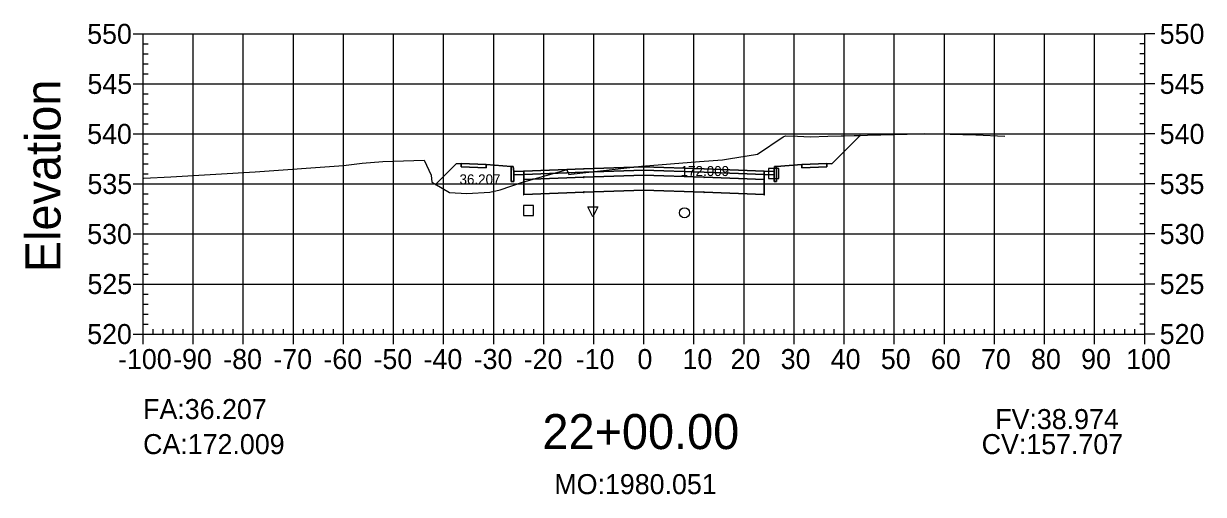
# Model space of a CAD drawing. Extents: x 704834 to 709892, y 372981 to 377533.
# Drawn here: x 705463 to 705698.6, y 374020.8 to 374114.9 of the extents above; entities that cross this region are included whole.
import ezdxf

# ---------------------------------------------------------------- set-up
doc = ezdxf.new("R2010")
doc.units = 0
for name, color, linetype in [('1', 7, 'Continuous'), ('10', 7, 'Continuous'), ('13', 7, 'Continuous'), ('14', 7, 'Continuous'), ('4', 7, 'Continuous'), ('57', 7, 'Continuous'), ('59', 7, 'Continuous'), ('60', 7, 'Continuous'), ('Default_Xsect', 7, 'Continuous'), ('Existing', 7, 'Continuous')]:
    doc.layers.add(name, color=color, linetype=linetype)

msp = doc.modelspace()

# ---------------------------------------------------------------- linework, layer by layer
for points in [[(705624.37, 374086.85), (705630.05, 374092.53)], [(705549.37, 374086.85), (705545.26, 374082.73)], [(705550.37, 374086.89), (705549.37, 374086.85)], [(705560.37, 374086.29), (705555.37, 374086.69)], [(705613.37, 374086.29), (705618.37, 374086.69)], [(705623.37, 374086.89), (705624.37, 374086.85)]]:
    msp.add_lwpolyline(points)
for points in [[(705555.37, 374086.69), (705550.37, 374086.89), (705550.37, 374086.23), (705555.37, 374086.03)], [(705560.87, 374085.29), (705560.79, 374086.29), (705560.37, 374086.29), (705560.37, 374083.29), (705560.87, 374083.29)], [(705586.87, 374085.55), (705598.87, 374085.19), (705610.87, 374084.71), (705610.87, 374085.37), (705598.87, 374085.85), (705586.87, 374086.21), (705574.87, 374085.85), (705562.87, 374085.37), (705562.87, 374084.71), (705574.87, 374085.19)], [(705612.87, 374083.29), (705613.37, 374083.29), (705613.37, 374086.29), (705612.96, 374086.29), (705612.87, 374085.29)], [(705618.37, 374086.03), (705623.37, 374086.23), (705623.37, 374086.89), (705618.37, 374086.69)], [(705562.87, 374085.37), (705560.87, 374085.29), (705560.87, 374084.63), (705562.87, 374084.71)], [(705562.82, 374083.66), (705562.92, 374083.66), (705562.92, 374083.76), (705562.82, 374083.76)], [(705586.87, 374084.55), (705598.87, 374084.19), (705610.87, 374083.71), (705610.87, 374084.71), (705598.87, 374085.19), (705586.87, 374085.55), (705574.87, 374085.19), (705562.87, 374084.71), (705562.87, 374083.71), (705574.87, 374084.19)], [(705586.87, 374081.55), (705598.87, 374081.19), (705610.87, 374080.71), (705610.87, 374083.71), (705598.87, 374084.19), (705586.87, 374084.55), (705574.87, 374084.19), (705562.87, 374083.71), (705562.87, 374080.71), (705574.87, 374081.19)], [(705574.82, 374084.14), (705574.92, 374084.14), (705574.92, 374084.24), (705574.82, 374084.24)], [(705586.82, 374085.5), (705586.92, 374085.5), (705586.92, 374085.6), (705586.82, 374085.6)], [(705586.82, 374084.5), (705586.92, 374084.5), (705586.92, 374084.6), (705586.82, 374084.6)], [(705598.82, 374084.14), (705598.92, 374084.14), (705598.92, 374084.24), (705598.82, 374084.24)], [(705610.82, 374083.66), (705610.92, 374083.66), (705610.92, 374083.76), (705610.82, 374083.76)], [(705610.87, 374084.71), (705612.87, 374084.63), (705612.87, 374085.29), (705610.87, 374085.37)], [(705574.82, 374081.14), (705574.92, 374081.14), (705574.92, 374081.24), (705574.82, 374081.24)], [(705586.82, 374081.5), (705586.92, 374081.5), (705586.92, 374081.6), (705586.82, 374081.6)], [(705598.82, 374081.14), (705598.92, 374081.14), (705598.92, 374081.24), (705598.82, 374081.24)], [(705562.82, 374080.66), (705562.92, 374080.66), (705562.92, 374080.76), (705562.82, 374080.76)], [(705610.82, 374080.66), (705610.92, 374080.66), (705610.92, 374080.76), (705610.82, 374080.76)]]:
    msp.add_lwpolyline(points, close=True)
at = {"layer": '1'}
for points in [[(705562.87, 374083.27), (705571.37, 374085.62), (705571.52, 374085.65), (705571.57, 374085.52), (705571.89, 374084.72), (705572.34, 374084.77), (705586.37, 374086.35), (705597.98, 374087.31), (705602.53, 374087.62), (705603.79, 374087.85), (705609.57, 374088.75), (705614.7, 374092.22), (705615.11, 374092.43), (705617.53, 374092.36), (705620.09, 374092.24), (705623.57, 374092.36), (705630.05, 374092.53), (705624.37, 374086.85), (705623.37, 374086.89), (705623.37, 374086.23), (705618.37, 374086.03), (705618.37, 374086.69), (705613.37, 374086.29), (705613.37, 374083.29), (705612.87, 374083.29), (705612.87, 374084.63), (705610.87, 374084.71), (705610.87, 374083.71), (705610.87, 374080.71), (705598.87, 374081.19), (705586.87, 374081.55), (705574.87, 374081.19), (705562.87, 374080.71)], [(705545.26, 374082.73), (705548.02, 374081.13), (705551.52, 374080.92), (705556.08, 374081.18), (705558.16, 374081.64), (705562.61, 374083.2), (705562.87, 374083.27), (705562.87, 374083.71), (705562.87, 374084.71), (705560.87, 374084.63), (705560.87, 374083.29), (705560.37, 374083.29), (705560.37, 374086.29), (705555.37, 374086.69), (705555.37, 374086.03), (705550.37, 374086.23), (705550.37, 374086.89), (705549.37, 374086.85)], [(705576.66, 374076.25), (705575.66, 374078.25), (705577.66, 374078.25)]]:
    msp.add_lwpolyline(points, close=True, dxfattribs=at)
at = {"layer": '10'}
msp.add_lwpolyline([(705562.81, 374076.53), (705564.81, 374076.53), (705564.81, 374078.53), (705562.81, 374078.53)], close=True, dxfattribs=at)
at = {"layer": '13'}
msp.add_circle((705594.97, 374077.06), 1, dxfattribs=at)
at = {"layer": '14'}
for points in [[(705630.05, 374092.53), (705630.05, 374092.58), (705630.05, 374092.53), (705630, 374092.53), (705630.05, 374092.53), (705630.05, 374092.48), (705630.05, 374092.53), (705630.1, 374092.53)], [(705574.87, 374085.85), (705574.87, 374085.9), (705574.87, 374085.85), (705574.82, 374085.85), (705574.87, 374085.85), (705574.87, 374085.8), (705574.87, 374085.85), (705574.92, 374085.85)], [(705586.87, 374086.21), (705586.87, 374086.26), (705586.87, 374086.21), (705586.82, 374086.21), (705586.87, 374086.21), (705586.87, 374086.16), (705586.87, 374086.21), (705586.92, 374086.21)], [(705598.87, 374085.85), (705598.87, 374085.9), (705598.87, 374085.85), (705598.82, 374085.85), (705598.87, 374085.85), (705598.87, 374085.8), (705598.87, 374085.85), (705598.92, 374085.85)], [(705562.87, 374085.37), (705562.87, 374085.42), (705562.87, 374085.37), (705562.82, 374085.37), (705562.87, 374085.37), (705562.87, 374085.32), (705562.87, 374085.37), (705562.92, 374085.37)], [(705610.87, 374085.37), (705610.87, 374085.42), (705610.87, 374085.37), (705610.82, 374085.37), (705610.87, 374085.37), (705610.87, 374085.32), (705610.87, 374085.37), (705610.92, 374085.37)], [(705545.26, 374082.73), (705545.26, 374082.78), (705545.26, 374082.73), (705545.21, 374082.73), (705545.26, 374082.73), (705545.26, 374082.68), (705545.26, 374082.73), (705545.31, 374082.73)]]:
    msp.add_lwpolyline(points, dxfattribs=at)
at = {"layer": '4'}
msp.add_lwpolyline([(705611.78, 374083.93), (705613.78, 374083.93), (705613.78, 374085.93), (705611.78, 374085.93)], close=True, dxfattribs=at)
at = {"layer": '57'}
for p, q in [((705484.87, 374112.82), (705486.87, 374112.82)), ((705486.87, 374112.82), (705686.87, 374112.82)), ((705486.87, 374052.82), (705486.87, 374112.82)), ((705486.87, 374052.82), (705486.87, 374112.82)), ((705496.87, 374052.82), (705496.87, 374112.82)), ((705506.87, 374052.82), (705506.87, 374112.82)), ((705516.87, 374052.82), (705516.87, 374112.82)), ((705526.87, 374052.82), (705526.87, 374112.82)), ((705536.87, 374052.82), (705536.87, 374112.82)), ((705546.87, 374052.82), (705546.87, 374112.82)), ((705556.87, 374052.82), (705556.87, 374112.82)), ((705566.87, 374052.82), (705566.87, 374112.82)), ((705576.87, 374052.82), (705576.87, 374112.82)), ((705586.87, 374052.82), (705586.87, 374112.82)), ((705596.87, 374052.82), (705596.87, 374112.82)), ((705606.87, 374052.82), (705606.87, 374112.82)), ((705616.87, 374052.82), (705616.87, 374112.82)), ((705626.87, 374052.82), (705626.87, 374112.82)), ((705636.87, 374052.82), (705636.87, 374112.82)), ((705646.87, 374052.82), (705646.87, 374112.82)), ((705656.87, 374052.82), (705656.87, 374112.82)), ((705666.87, 374052.82), (705666.87, 374112.82)), ((705676.87, 374052.82), (705676.87, 374112.82)), ((705686.87, 374052.82), (705686.87, 374112.82)), ((705686.87, 374052.82), (705686.87, 374112.82)), ((705688.87, 374112.82), (705686.87, 374112.82)), ((705486.87, 374110.82), (705487.87, 374110.82)), ((705686.87, 374110.82), (705685.87, 374110.82)), ((705486.87, 374108.82), (705487.87, 374108.82)), ((705686.87, 374108.82), (705685.87, 374108.82)), ((705486.87, 374106.82), (705487.87, 374106.82)), ((705486.87, 374104.82), (705487.87, 374104.82)), ((705686.87, 374106.82), (705685.87, 374106.82)), ((705686.87, 374104.82), (705685.87, 374104.82)), ((705484.87, 374102.82), (705486.87, 374102.82)), ((705486.87, 374102.82), (705686.87, 374102.82)), ((705688.87, 374102.82), (705686.87, 374102.82)), ((705486.87, 374100.82), (705487.87, 374100.82)), ((705686.87, 374100.82), (705685.87, 374100.82)), ((705486.87, 374098.82), (705487.87, 374098.82)), ((705686.87, 374098.82), (705685.87, 374098.82)), ((705486.87, 374096.82), (705487.87, 374096.82)), ((705686.87, 374096.82), (705685.87, 374096.82)), ((705484.87, 374092.82), (705486.87, 374092.82)), ((705486.87, 374094.82), (705487.87, 374094.82)), ((705486.87, 374092.82), (705686.87, 374092.82)), ((705686.87, 374094.82), (705685.87, 374094.82)), ((705688.87, 374092.82), (705686.87, 374092.82)), ((705486.87, 374090.82), (705487.87, 374090.82)), ((705686.87, 374090.82), (705685.87, 374090.82)), ((705486.87, 374088.82), (705487.87, 374088.82)), ((705686.87, 374088.82), (705685.87, 374088.82)), ((705486.87, 374086.82), (705487.87, 374086.82)), ((705686.87, 374086.82), (705685.87, 374086.82)), ((705486.87, 374084.82), (705487.87, 374084.82)), ((705686.87, 374084.82), (705685.87, 374084.82)), ((705484.87, 374082.82), (705486.87, 374082.82)), ((705486.87, 374082.82), (705686.87, 374082.82)), ((705688.87, 374082.82), (705686.87, 374082.82)), ((705486.87, 374080.82), (705487.87, 374080.82)), ((705486.87, 374078.82), (705487.87, 374078.82)), ((705686.87, 374080.82), (705685.87, 374080.82)), ((705686.87, 374078.82), (705685.87, 374078.82)), ((705486.87, 374076.82), (705487.87, 374076.82)), ((705686.87, 374076.82), (705685.87, 374076.82)), ((705486.87, 374074.82), (705487.87, 374074.82)), ((705686.87, 374074.82), (705685.87, 374074.82)), ((705484.87, 374072.82), (705486.87, 374072.82)), ((705486.87, 374072.82), (705686.87, 374072.82)), ((705688.87, 374072.82), (705686.87, 374072.82)), ((705486.87, 374070.82), (705487.87, 374070.82)), ((705686.87, 374070.82), (705685.87, 374070.82)), ((705486.87, 374068.82), (705487.87, 374068.82)), ((705486.87, 374066.82), (705487.87, 374066.82)), ((705686.87, 374068.82), (705685.87, 374068.82)), ((705686.87, 374066.82), (705685.87, 374066.82)), ((705486.87, 374064.82), (705487.87, 374064.82)), ((705686.87, 374064.82), (705685.87, 374064.82)), ((705484.87, 374062.82), (705486.87, 374062.82)), ((705486.87, 374062.82), (705686.87, 374062.82)), ((705688.87, 374062.82), (705686.87, 374062.82)), ((705486.87, 374060.82), (705487.87, 374060.82)), ((705686.87, 374060.82), (705685.87, 374060.82)), ((705486.87, 374058.82), (705487.87, 374058.82)), ((705686.87, 374058.82), (705685.87, 374058.82)), ((705486.87, 374056.82), (705487.87, 374056.82)), ((705686.87, 374056.82), (705685.87, 374056.82)), ((705484.87, 374052.82), (705486.87, 374052.82)), ((705486.87, 374054.82), (705487.87, 374054.82)), ((705486.87, 374052.82), (705686.87, 374052.82)), ((705486.87, 374052.82), (705686.87, 374052.82)), ((705486.87, 374050.82), (705486.87, 374052.82)), ((705488.87, 374052.82), (705488.87, 374053.82)), ((705490.87, 374052.82), (705490.87, 374053.82)), ((705492.87, 374052.82), (705492.87, 374053.82)), ((705494.87, 374052.82), (705494.87, 374053.82)), ((705496.87, 374050.82), (705496.87, 374052.82)), ((705498.87, 374052.82), (705498.87, 374053.82)), ((705500.87, 374052.82), (705500.87, 374053.82)), ((705502.87, 374052.82), (705502.87, 374053.82)), ((705504.87, 374052.82), (705504.87, 374053.82)), ((705506.87, 374050.82), (705506.87, 374052.82)), ((705508.87, 374052.82), (705508.87, 374053.82)), ((705510.87, 374052.82), (705510.87, 374053.82)), ((705512.87, 374052.82), (705512.87, 374053.82)), ((705514.87, 374052.82), (705514.87, 374053.82)), ((705516.87, 374050.82), (705516.87, 374052.82)), ((705518.87, 374052.82), (705518.87, 374053.82)), ((705520.87, 374052.82), (705520.87, 374053.82)), ((705522.87, 374052.82), (705522.87, 374053.82)), ((705524.87, 374052.82), (705524.87, 374053.82)), ((705526.87, 374050.82), (705526.87, 374052.82)), ((705528.87, 374052.82), (705528.87, 374053.82)), ((705530.87, 374052.82), (705530.87, 374053.82)), ((705532.87, 374052.82), (705532.87, 374053.82)), ((705534.87, 374052.82), (705534.87, 374053.82)), ((705536.87, 374050.82), (705536.87, 374052.82)), ((705538.87, 374052.82), (705538.87, 374053.82)), ((705540.87, 374052.82), (705540.87, 374053.82)), ((705542.87, 374052.82), (705542.87, 374053.82)), ((705544.87, 374052.82), (705544.87, 374053.82)), ((705546.87, 374050.82), (705546.87, 374052.82)), ((705548.87, 374052.82), (705548.87, 374053.82)), ((705550.87, 374052.82), (705550.87, 374053.82)), ((705552.87, 374052.82), (705552.87, 374053.82)), ((705554.87, 374052.82), (705554.87, 374053.82)), ((705556.87, 374050.82), (705556.87, 374052.82)), ((705558.87, 374052.82), (705558.87, 374053.82)), ((705560.87, 374052.82), (705560.87, 374053.82)), ((705562.87, 374052.82), (705562.87, 374053.82)), ((705564.87, 374052.82), (705564.87, 374053.82)), ((705566.87, 374050.82), (705566.87, 374052.82)), ((705568.87, 374052.82), (705568.87, 374053.82)), ((705570.87, 374052.82), (705570.87, 374053.82)), ((705572.87, 374052.82), (705572.87, 374053.82)), ((705574.87, 374052.82), (705574.87, 374053.82)), ((705576.87, 374050.82), (705576.87, 374052.82)), ((705578.87, 374052.82), (705578.87, 374053.82)), ((705580.87, 374052.82), (705580.87, 374053.82)), ((705582.87, 374052.82), (705582.87, 374053.82)), ((705584.87, 374052.82), (705584.87, 374053.82)), ((705586.87, 374050.82), (705586.87, 374052.82)), ((705588.87, 374052.82), (705588.87, 374053.82)), ((705590.87, 374052.82), (705590.87, 374053.82)), ((705592.87, 374052.82), (705592.87, 374053.82)), ((705594.87, 374052.82), (705594.87, 374053.82)), ((705596.87, 374050.82), (705596.87, 374052.82)), ((705598.87, 374052.82), (705598.87, 374053.82)), ((705600.87, 374052.82), (705600.87, 374053.82)), ((705602.87, 374052.82), (705602.87, 374053.82)), ((705604.87, 374052.82), (705604.87, 374053.82)), ((705606.87, 374050.82), (705606.87, 374052.82)), ((705608.87, 374052.82), (705608.87, 374053.82)), ((705610.87, 374052.82), (705610.87, 374053.82)), ((705612.87, 374052.82), (705612.87, 374053.82)), ((705614.87, 374052.82), (705614.87, 374053.82)), ((705616.87, 374050.82), (705616.87, 374052.82)), ((705618.87, 374052.82), (705618.87, 374053.82)), ((705620.87, 374052.82), (705620.87, 374053.82)), ((705622.87, 374052.82), (705622.87, 374053.82)), ((705624.87, 374052.82), (705624.87, 374053.82)), ((705626.87, 374050.82), (705626.87, 374052.82)), ((705628.87, 374052.82), (705628.87, 374053.82)), ((705630.87, 374052.82), (705630.87, 374053.82)), ((705632.87, 374052.82), (705632.87, 374053.82)), ((705634.87, 374052.82), (705634.87, 374053.82)), ((705636.87, 374050.82), (705636.87, 374052.82)), ((705638.87, 374052.82), (705638.87, 374053.82)), ((705640.87, 374052.82), (705640.87, 374053.82)), ((705642.87, 374052.82), (705642.87, 374053.82)), ((705644.87, 374052.82), (705644.87, 374053.82)), ((705646.87, 374050.82), (705646.87, 374052.82)), ((705648.87, 374052.82), (705648.87, 374053.82)), ((705650.87, 374052.82), (705650.87, 374053.82)), ((705652.87, 374052.82), (705652.87, 374053.82)), ((705654.87, 374052.82), (705654.87, 374053.82)), ((705656.87, 374050.82), (705656.87, 374052.82)), ((705658.87, 374052.82), (705658.87, 374053.82)), ((705660.87, 374052.82), (705660.87, 374053.82)), ((705662.87, 374052.82), (705662.87, 374053.82)), ((705664.87, 374052.82), (705664.87, 374053.82)), ((705666.87, 374050.82), (705666.87, 374052.82)), ((705668.87, 374052.82), (705668.87, 374053.82)), ((705670.87, 374052.82), (705670.87, 374053.82)), ((705672.87, 374052.82), (705672.87, 374053.82)), ((705674.87, 374052.82), (705674.87, 374053.82)), ((705676.87, 374050.82), (705676.87, 374052.82)), ((705678.87, 374052.82), (705678.87, 374053.82)), ((705680.87, 374052.82), (705680.87, 374053.82)), ((705682.87, 374052.82), (705682.87, 374053.82)), ((705684.87, 374052.82), (705684.87, 374053.82)), ((705686.87, 374054.82), (705685.87, 374054.82)), ((705686.87, 374050.82), (705686.87, 374052.82)), ((705688.87, 374052.82), (705686.87, 374052.82))]:
    msp.add_line(p, q, dxfattribs=at)
at = {"layer": 'Default_Xsect'}
msp.add_lwpolyline([(705545.26, 374082.73), (705549.37, 374086.85), (705550.37, 374086.89), (705555.37, 374086.69), (705560.37, 374086.29), (705560.79, 374086.29), (705560.87, 374085.29), (705562.87, 374085.37), (705574.87, 374085.85), (705586.87, 374086.21), (705598.87, 374085.85), (705610.87, 374085.37), (705612.87, 374085.29), (705612.96, 374086.29), (705613.37, 374086.29), (705618.37, 374086.69), (705623.37, 374086.89), (705624.37, 374086.85), (705630.05, 374092.53)], dxfattribs=at)
at = {"layer": 'Existing'}
msp.add_lwpolyline([(705486.87, 374083.99), (705487.02, 374083.99), (705492.41, 374084.24), (705509.25, 374085.27), (705526.88, 374086.53), (705530.62, 374086.99), (705534.76, 374087.3), (705542.98, 374087.6), (705544.38, 374084.6), (705544.55, 374083.16), (705545.09, 374082.83), (705548.02, 374081.13), (705551.52, 374080.92), (705556.08, 374081.18), (705558.16, 374081.64), (705562.61, 374083.2), (705571.37, 374085.62), (705571.52, 374085.65), (705571.57, 374085.52), (705571.89, 374084.72), (705572.34, 374084.77), (705586.37, 374086.35), (705597.98, 374087.31), (705602.53, 374087.62), (705603.79, 374087.85), (705609.57, 374088.75), (705614.7, 374092.22), (705615.11, 374092.43), (705617.53, 374092.36), (705620.09, 374092.24), (705623.57, 374092.36), (705639.44, 374092.78), (705642.86, 374092.89), (705653.17, 374092.64), (705658.93, 374092.39)], dxfattribs=at)

# ---------------------------------------------------------------- texts
for s, p in [('CA:172.009', (705486.87, 374028.82)), ('CV:157.707', (705654.31, 374028.82))]:
    msp.add_text(s, height=4).set_placement(p)
at = {"layer": '1'}
msp.add_text('22+00.00', height=7, dxfattribs=at).set_placement((705566.6, 374029.82))
at = {"layer": '14'}
for p in [(705550.34, 374086.84), (705550.34, 374086.18), (705555.34, 374085.98), (705618.34, 374085.98), (705623.34, 374086.84), (705623.34, 374086.18)]:
    msp.add_text('+', height=0.1, dxfattribs=at).set_placement(p)
at = {"layer": '57'}
for s, p in [('550', (705475.7, 374110.82)), ('550', (705689.87, 374110.82)), ('545', (705475.75, 374100.82)), ('545', (705689.87, 374100.82)), ('540', (705475.7, 374090.82)), ('540', (705689.87, 374090.82)), ('535', (705475.75, 374080.82)), ('535', (705689.87, 374080.82)), ('530', (705475.7, 374070.82)), ('530', (705689.87, 374070.82)), ('525', (705475.75, 374060.82)), ('525', (705689.87, 374060.82)), ('520', (705475.7, 374050.82)), ('520', (705689.87, 374050.82)), ('-100', (705481.86, 374045.82)), ('-90', (705492.87, 374045.82)), ('-80', (705502.87, 374045.82)), ('-70', (705512.87, 374045.82)), ('-60', (705522.87, 374045.82)), ('-50', (705532.87, 374045.82)), ('-40', (705542.87, 374045.82)), ('-30', (705552.87, 374045.82)), ('-20', (705562.87, 374045.82)), ('-10', (705573.26, 374045.82)), ('0', (705585.58, 374045.82)), ('10', (705594.57, 374045.82)), ('20', (705604.18, 374045.82)), ('30', (705614.18, 374045.82)), ('40', (705624.18, 374045.82)), ('50', (705634.18, 374045.82)), ('60', (705644.18, 374045.82)), ('70', (705654.18, 374045.82)), ('80', (705664.18, 374045.82)), ('90', (705674.18, 374045.82)), ('100', (705683.17, 374045.82))]:
    msp.add_text(s, height=4, dxfattribs=at).set_placement(p)
at = {"layer": '59'}
for s, height, p in [('172.009', 2, (705594.21, 374084.4)), ('36.207', 2, (705550.05, 374082.74)), ('FA:36.207', 4, (705486.87, 374035.82)), ('FV:38.974', 4, (705657.02, 374033.82)), ('MO:1980.051', 4, (705568.99, 374020.82))]:
    msp.add_text(s, height=height, dxfattribs=at).set_placement(p)
at = {"layer": '60'}
msp.add_text('Elevation', height=7, rotation=90, dxfattribs=at).set_placement((705470.37, 374065.18))

doc.saveas('drawing.dxf')
